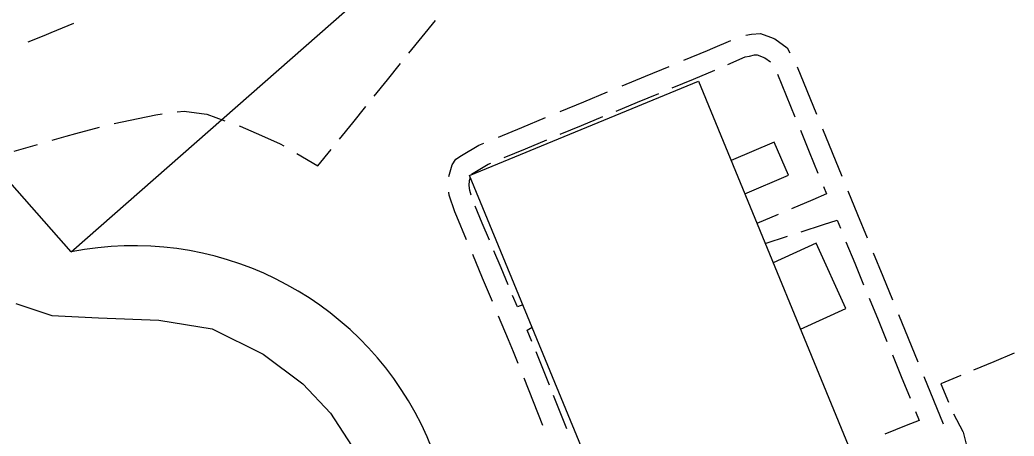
# Model space of a CAD drawing. Extents: x 2443269 to 2494951, y 591171 to 622130.
# Drawn here: x 2462604 to 2462759, y 603937 to 604001.8 of the extents above; entities that cross this region are included whole.
import ezdxf

# ---------------------------------------------------------------- set-up
doc = ezdxf.new("R2010")
doc.units = 0
for name, color, linetype in [('SURVEY - NON-TRANSPORTATION - Buildings', 7, 'Continuous'), ('SURVEY - NON-TRANSPORTATION - Features', 7, 'Continuous'), ('SURVEY - PROPERTY - Property Lines', 7, 'Continuous'), ('SURVEY - PROPERTY - ROW Lines', 7, 'Continuous'), ('SURVEY - TRANSPORTATION - Features', 7, 'Continuous'), ('SURVEY - TRANSPORTATION - Roads', 7, 'Continuous')]:
    doc.layers.add(name, color=color, linetype=linetype)

msp = doc.modelspace()

# ---------------------------------------------------------------- linework, layer by layer
at = {"layer": 'SURVEY - NON-TRANSPORTATION - Buildings'}
msp.add_lwpolyline([(2462701.311, 603911.526), (2462674.106, 603977.592), (2462709.769, 603992.277), (2462736.974, 603926.211)], close=True, dxfattribs=at)
at = {"layer": 'SURVEY - NON-TRANSPORTATION - Features'}
for points in [[(2462717.003, 603974.708), (2462723.801, 603977.631), (2462721.577, 603982.802), (2462714.861, 603979.911)], [(2462725.681, 603953.638), (2462732.761, 603956.863), (2462728.122, 603967.05), (2462721.413, 603963.996)]]:
    msp.add_lwpolyline(points, dxfattribs=at)
at = {"layer": 'SURVEY - PROPERTY - Property Lines'}
msp.add_line((2462611.955, 603965.664), (2462717.135, 604058.061), dxfattribs=at)
at = {"layer": 'SURVEY - PROPERTY - ROW Lines'}
msp.add_line((2462611.955, 603965.664), (2462526.099, 604063.398), dxfattribs=at)
msp.add_lwpolyline([(2462611.955, 603965.664), (2462611.955, 603965.664), (2462611.955, 603965.664), (2462611.955, 603965.664)], dxfattribs=at)
msp.add_arc((2462621.752, 603916.632), 50, 311.29837, 101.29837, dxfattribs=at)
at = {"layer": 'SURVEY - TRANSPORTATION - Features'}
for p, q in [((2462612.353, 604001.274), (2462608.794, 603999.81)), ((2462666.697, 603999.185), (2462668.758, 604001.735)), ((2462608.794, 603999.81), (2462607.709, 603999.363)), ((2462717.159, 603999.439), (2462718.066, 603999.636)), ((2462718.066, 603999.636), (2462719.438, 603999.711)), ((2462719.438, 603999.711), (2462721.005, 603999.127)), ((2462607.709, 603999.363), (2462605.233, 603998.349)), ((2462664.635, 603996.635), (2462666.697, 603999.185)), ((2462712.023, 603997.418), (2462714.817, 603998.652)), ((2462721.005, 603999.127), (2462721.708, 603998.865)), ((2462721.708, 603998.865), (2462723.607, 603997.477)), ((2462707.502, 603995.545), (2462711.174, 603997.066)), ((2462711.174, 603997.066), (2462712.023, 603997.418)), ((2462717.713, 603996.202), (2462718.506, 603996.375)), ((2462718.506, 603996.375), (2462718.932, 603996.397)), ((2462718.932, 603996.397), (2462720.136, 603995.948)), ((2462723.607, 603997.477), (2462724.038, 603996.72)), ((2462661.285, 603992.492), (2462663.346, 603995.042)), ((2462714.381, 603994.873), (2462717.075, 603996.063)), ((2462717.075, 603996.063), (2462717.713, 603996.202)), ((2462720.136, 603995.948), (2462721.004, 603995.315)), ((2462701.537, 603993.073), (2462705.208, 603994.594)), ((2462708.991, 603992.611), (2462712.314, 603993.988)), ((2462722.096, 603993.367), (2462723.459, 603990.038)), ((2462725.171, 603994.514), (2462726.676, 603990.837)), ((2462659.223, 603989.942), (2462661.285, 603992.492)), ((2462697.865, 603991.552), (2462701.537, 603993.073)), ((2462705.667, 603991.234), (2462708.991, 603992.611)), ((2462691.9, 603989.08), (2462695.571, 603990.601)), ((2462700.266, 603988.996), (2462703.589, 603990.373)), ((2462726.676, 603990.837), (2462728.182, 603987.159)), ((2462688.228, 603987.559), (2462691.9, 603989.08)), ((2462696.942, 603987.619), (2462700.266, 603988.996)), ((2462723.459, 603990.038), (2462724.822, 603986.708)), ((2462622.41, 603986.471), (2462625.186, 603987.041)), ((2462625.186, 603987.041), (2462626.154, 603987.171)), ((2462628.514, 603987.489), (2462629.572, 603987.631)), ((2462629.572, 603987.631), (2462632.288, 603987.252)), ((2462632.288, 603987.252), (2462633.125, 603987.136)), ((2462633.125, 603987.136), (2462635.913, 603986.124)), ((2462655.873, 603985.798), (2462657.935, 603988.348)), ((2462618.678, 603985.705), (2462622.41, 603986.471)), ((2462653.811, 603983.248), (2462655.873, 603985.798)), ((2462682.263, 603985.087), (2462685.934, 603986.608)), ((2462691.541, 603985.381), (2462694.865, 603986.758)), ((2462611.193, 603983.72), (2462612.693, 603984.121)), ((2462612.693, 603984.121), (2462616.374, 603985.105)), ((2462638.151, 603985.312), (2462638.306, 603985.256)), ((2462638.306, 603985.256), (2462641.651, 603983.806)), ((2462678.591, 603983.565), (2462682.263, 603985.087)), ((2462688.217, 603984.004), (2462691.541, 603985.381)), ((2462725.674, 603984.627), (2462727.037, 603981.297)), ((2462729.123, 603984.86), (2462730.628, 603981.183)), ((2462603.076, 603981.374), (2462606.736, 603982.432)), ((2462609.024, 603983.093), (2462611.193, 603983.72)), ((2462641.651, 603983.806), (2462644.569, 603982.543)), ((2462644.569, 603982.543), (2462645.114, 603982.225)), ((2462675.537, 603982.3), (2462676.297, 603982.615)), ((2462682.816, 603981.766), (2462686.14, 603983.143)), ((2462647.17, 603981.025), (2462650.461, 603979.104)), ((2462650.461, 603979.104), (2462652.523, 603981.654)), ((2462672.836, 603980.677), (2462675.537, 603982.3)), ((2462679.492, 603980.389), (2462682.816, 603981.766)), ((2462727.037, 603981.297), (2462728.4, 603977.968)), ((2462730.628, 603981.183), (2462732.134, 603977.505)), ((2462671.4, 603979.242), (2462671.954, 603980.148)), ((2462671.954, 603980.148), (2462672.836, 603980.677)), ((2462674.375, 603977.772), (2462677.016, 603979.363)), ((2462677.016, 603979.363), (2462677.415, 603979.529)), ((2462650.461, 603979.104), (2462650.461, 603979.104)), ((2462670.838, 603977.444), (2462671.4, 603979.242)), ((2462674.349, 603977.693), (2462674.375, 603977.772)), ((2462674.018, 603976.03), (2462674.077, 603976.824)), ((2462674.077, 603976.824), (2462674.228, 603977.3)), ((2462674.228, 603977.3), (2462674.228, 603977.3)), ((2462670.891, 603974.501), (2462670.837, 603974.972)), ((2462674.11, 603975.23), (2462674.018, 603976.03)), ((2462674.361, 603974.5), (2462674.11, 603975.23)), ((2462729.733, 603974.711), (2462727.59, 603973.804)), ((2462729.252, 603975.887), (2462729.733, 603974.711)), ((2462733.075, 603975.206), (2462734.58, 603971.529)), ((2462671.774, 603971.939), (2462670.891, 603974.501)), ((2462727.59, 603973.804), (2462724.277, 603972.401)), ((2462672.08, 603971.21), (2462671.774, 603971.939)), ((2462676.079, 603970.162), (2462674.967, 603972.811)), ((2462673.618, 603967.546), (2462672.08, 603971.21)), ((2462677.19, 603967.513), (2462676.079, 603970.162)), ((2462722.206, 603971.524), (2462718.893, 603970.121)), ((2462729.249, 603969.944), (2462731.396, 603970.643)), ((2462731.396, 603970.643), (2462731.917, 603969.37)), ((2462734.58, 603971.529), (2462736.085, 603967.851)), ((2462725.794, 603968.821), (2462729.249, 603969.944)), ((2462720.179, 603966.995), (2462723.634, 603968.118)), ((2462732.778, 603967.269), (2462734.154, 603963.907)), ((2462678.997, 603963.209), (2462677.885, 603965.858)), ((2462737.026, 603965.552), (2462738.532, 603961.875)), ((2462676.118, 603961.592), (2462674.579, 603965.256)), ((2462734.154, 603963.907), (2462735.531, 603960.544)), ((2462680.108, 603960.56), (2462678.997, 603963.209)), ((2462677.656, 603957.928), (2462676.118, 603961.592)), ((2462738.532, 603961.875), (2462740.037, 603958.197)), ((2462681.564, 603957.093), (2462680.803, 603958.905)), ((2462736.391, 603958.443), (2462737.768, 603955.08)), ((2462682.403, 603957.438), (2462681.564, 603957.093)), ((2462680.156, 603951.974), (2462678.618, 603955.638)), ((2462737.768, 603955.08), (2462739.144, 603951.718)), ((2462740.978, 603955.898), (2462742.484, 603952.221)), ((2462683.086, 603953.471), (2462683.854, 603953.921)), ((2462683.822, 603951.714), (2462683.086, 603953.471)), ((2462683.854, 603953.921), (2462683.854, 603953.921)), ((2462680.934, 603950.121), (2462680.156, 603951.974)), ((2462742.484, 603952.221), (2462743.989, 603948.543)), ((2462681.663, 603948.297), (2462680.934, 603950.121)), ((2462685.514, 603947.5), (2462684.476, 603950.095)), ((2462758.988, 603949.868), (2462755.833, 603948.557)), ((2462740.005, 603949.617), (2462741.381, 603946.254)), ((2462755.833, 603948.557), (2462752.678, 603947.247)), ((2462686.551, 603944.905), (2462685.514, 603947.5)), ((2462684.059, 603942.3), (2462682.584, 603945.99)), ((2462741.381, 603946.254), (2462742.758, 603942.892)), ((2462744.93, 603946.244), (2462746.435, 603942.567)), ((2462750.706, 603946.428), (2462747.551, 603945.118)), ((2462747.551, 603945.118), (2462747.551, 603945.118)), ((2462747.551, 603945.118), (2462748.779, 603942.245)), ((2462685.534, 603938.61), (2462684.059, 603942.3)), ((2462688.237, 603940.688), (2462687.199, 603943.283)), ((2462746.435, 603942.567), (2462747.941, 603938.889)), ((2462689.274, 603938.093), (2462688.237, 603940.688)), ((2462743.618, 603940.79), (2462744.178, 603939.423)), ((2462744.178, 603939.423), (2462742.181, 603938.612)), ((2462749.552, 603940.452), (2462750.988, 603937.677)), ((2462742.181, 603938.612), (2462738.815, 603937.244)), ((2462750.988, 603937.677), (2462751.029, 603937.598)), ((2462751.029, 603937.598), (2462751.642, 603935.312))]:
    msp.add_line(p, q, dxfattribs=at)
at = {"layer": 'SURVEY - TRANSPORTATION - Roads'}
msp.add_line((2462644.112, 603948.123), (2462644.112, 603948.123), dxfattribs=at)
msp.add_lwpolyline([(2462603.335, 603957.657), (2462608.972, 603955.774), (2462616.265, 603955.423), (2462625.658, 603955.046), (2462633.949, 603953.681), (2462641.934, 603949.76), (2462648.086, 603945.134), (2462652.417, 603940.525), (2462656.364, 603934.459), (2462658.929, 603927.316), (2462660.576, 603919.36), (2462660.704, 603914.337), (2462658.991, 603908.061), (2462656.82, 603901.24), (2462653.64, 603894.157), (2462651.131, 603889.987), (2462645.97, 603885.299), (2462639.812, 603881.168), (2462632.125, 603879.062), (2462623.25, 603876.785), (2462616.036, 603876.316), (2462609.024, 603877.667), (2462600.133, 603882.326)], dxfattribs=at)

doc.saveas('drawing.dxf')
